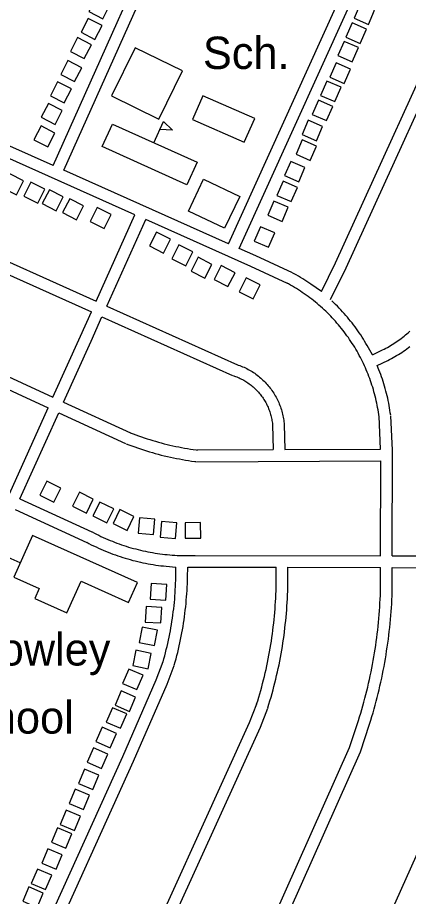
# Model space of a CAD drawing. Extents: x 3677843 to 3715951, y 511991 to 537744.
# Drawn here: x 3709943 to 3710945, y 527158 to 529412 of the extents above; entities that cross this region are included whole.
import ezdxf

# ---------------------------------------------------------------- set-up
doc = ezdxf.new("R2010")
doc.units = 0
for name, color, linetype in [('V-BLDG-IDEN', 7, 'Continuous'), ('V-BLDG-OTLN', 7, 'Continuous'), ('V-ROAD-CNTR', 7, 'Continuous')]:
    doc.layers.add(name, color=color, linetype=linetype)

msp = doc.modelspace()

# ---------------------------------------------------------------- linework, layer by layer
at = {"layer": 'V-BLDG-OTLN'}
for p, q in [((3710292.3, 529090.7), (3710317, 529145.4)), ((3709949.6, 528013.2), (3709894.8, 528037.6))]:
    msp.add_line(p, q, dxfattribs=at)
for points in [[(3710160.9, 529408.6), (3710179.3, 529444.2), (3710143.8, 529462.5), (3710125.4, 529427)], [(3710821.3, 529446.4), (3710805.3, 529409.8), (3710842, 529393.7), (3710858, 529430.4)], [(3710140.9, 529355.6), (3710159.2, 529391.2), (3710123.7, 529409.5), (3710105.3, 529374)], [(3710800.2, 529398.1), (3710784.2, 529361.5), (3710820.9, 529345.5), (3710836.9, 529382.1)], [(3710113.6, 529306.3), (3710132, 529341.8), (3710096.5, 529360.2), (3710078.1, 529324.6)], [(3710780, 529350.7), (3710764, 529314), (3710800.6, 529298), (3710816.7, 529334.6)], [(3710243.9, 529334.2), (3710183.7, 529210.7), (3710305, 529151.5), (3710365.2, 529275.1)], [(3710088.8, 529247.5), (3710107.2, 529283), (3710071.7, 529301.4), (3710053.3, 529265.9)], [(3710759.5, 529295.7), (3710743.5, 529259), (3710780.2, 529243), (3710796.2, 529279.7)], [(3710062.2, 529192.9), (3710080.6, 529228.5), (3710045, 529246.8), (3710026.7, 529211.3)], [(3710735.6, 529248.8), (3710719.5, 529212.1), (3710756.2, 529196.1), (3710772.2, 529232.8)], [(3710417.6, 529211.2), (3710391, 529150.6), (3710524, 529092.3), (3710550.6, 529152.8)], [(3710038.8, 529137.8), (3710057.2, 529173.3), (3710021.7, 529191.7), (3710003.3, 529156.1)], [(3710714.2, 529200), (3710698.2, 529163.4), (3710734.9, 529147.3), (3710750.9, 529184)], [(3710317, 529145.4), (3710339.6, 529122.5), (3710307.5, 529124.3)], [(3710688, 529148.5), (3710672, 529111.9), (3710708.6, 529095.9), (3710724.6, 529132.5)], [(3710020, 529080.1), (3710038.4, 529115.6), (3710002.8, 529134), (3709984.4, 529098.4)], [(3710403.1, 529040.7), (3710377, 528982.8), (3710159.7, 529080.7), (3710185.8, 529138.7)], [(3710672.6, 529097.8), (3710656.6, 529061.1), (3710693.2, 529045.1), (3710709.2, 529081.8)], [(3710642.9, 529042.9), (3710626.9, 529006.3), (3710663.5, 528990.3), (3710679.5, 529026.9)], [(3709958.1, 528992.8), (3709922.5, 529010.9), (3709904.3, 528975.3), (3709940, 528957.1)], [(3710012.6, 528971.3), (3709976.9, 528989.5), (3709958.8, 528953.8), (3709994.4, 528935.7)], [(3710380.5, 528915.3), (3710419.1, 528996.9), (3710512.1, 528952.9), (3710473.4, 528871.3)], [(3710623.7, 528992.3), (3710607.7, 528955.7), (3710644.3, 528939.7), (3710660.4, 528976.3)], [(3710059.9, 528952.1), (3710024.2, 528970.2), (3710006.1, 528934.6), (3710041.7, 528916.4)], [(3710112, 528928.9), (3710076.3, 528947.1), (3710058.2, 528911.4), (3710093.8, 528893.3)], [(3710600, 528941.1), (3710584, 528904.5), (3710620.7, 528888.5), (3710636.7, 528925.1)], [(3710182.5, 528906.4), (3710146.9, 528924.6), (3710128.7, 528888.9), (3710164.4, 528870.8)], [(3710565.6, 528875.3), (3710549.6, 528838.6), (3710586.3, 528822.6), (3710602.3, 528859.3)], [(3710334.7, 528843.5), (3710299, 528861.6), (3710280.9, 528826), (3710316.5, 528807.8)], [(3710391.9, 528810.6), (3710356.3, 528828.8), (3710338.1, 528793.2), (3710373.8, 528775)], [(3710441.1, 528778.6), (3710405.5, 528796.8), (3710387.3, 528761.1), (3710422.9, 528743)], [(3710500.1, 528757.3), (3710464.5, 528775.5), (3710446.3, 528739.8), (3710482, 528721.7)], [(3710564.4, 528726.1), (3710528.8, 528744.2), (3710510.6, 528708.6), (3710546.3, 528690.4)], [(3709999.7, 528186.8), (3710035.6, 528169.1), (3710053.3, 528204.9), (3710017.5, 528222.7)], [(3710083.2, 528158.5), (3710119, 528140.7), (3710136.8, 528176.5), (3710101, 528194.3)], [(3710135.6, 528133.5), (3710171.4, 528115.7), (3710189.2, 528151.5), (3710153.4, 528169.3)], [(3710187.4, 528113.8), (3710223.2, 528096.1), (3710241, 528131.9), (3710205.2, 528149.7)], [(3710251.6, 528089.1), (3710291.5, 528085.7), (3710294.9, 528125.5), (3710255.1, 528129)], [(3710307.9, 528079.4), (3710347.7, 528075.9), (3710351.2, 528115.8), (3710311.3, 528119.2)], [(3710372.1, 528076.3), (3710412.1, 528076.5), (3710412, 528116.5), (3710372, 528116.3)], [(3710250, 527963.1), (3709980.8, 528083.2), (3709933.1, 527976.3), (3709998, 527947.3), (3709986.7, 527922), (3710069.2, 527885.2), (3710105.3, 527966.2), (3710227.1, 527911.9)], [(3710323, 527917.6), (3710325.3, 527957.6), (3710285.4, 527959.9), (3710283, 527920)], [(3710310.1, 527859.1), (3710312.4, 527899), (3710272.5, 527901.4), (3710270.1, 527861.5)], [(3710293.7, 527801.2), (3710301.7, 527840.4), (3710262.5, 527848.4), (3710254.5, 527809.3)], [(3710277.3, 527741.6), (3710285.4, 527780.8), (3710246.2, 527788.9), (3710238.1, 527749.7)], [(3710248.5, 527688.4), (3710264.3, 527725.2), (3710227.6, 527741), (3710211.8, 527704.2)], [(3710229.5, 527632.4), (3710245.3, 527669.1), (3710208.5, 527684.9), (3710192.7, 527648.2)], [(3710206.8, 527589), (3710222.6, 527625.8), (3710185.9, 527641.6), (3710170.1, 527604.8)], [(3710180.3, 527539), (3710196.1, 527575.7), (3710159.4, 527591.5), (3710143.6, 527554.8)], [(3710157.9, 527485.9), (3710173.8, 527522.6), (3710137, 527538.5), (3710121.2, 527501.7)], [(3710135.5, 527431.9), (3710151.3, 527468.7), (3710114.5, 527484.5), (3710098.7, 527447.8)], [(3710111.6, 527380.5), (3710127.4, 527417.3), (3710090.7, 527433.1), (3710074.8, 527396.3)], [(3710088.2, 527326.5), (3710104, 527363.2), (3710067.3, 527379.1), (3710051.5, 527342.3)], [(3710066.1, 527281.3), (3710081.9, 527318), (3710045.2, 527333.8), (3710029.4, 527297.1)], [(3710041.6, 527227.5), (3710057.4, 527264.2), (3710020.6, 527280), (3710004.8, 527243.3)], [(3710014.6, 527175.3), (3710030.4, 527212), (3709993.7, 527227.8), (3709977.9, 527191.1)], [(3709992.8, 527129.5), (3710008.6, 527166.2), (3709971.9, 527182), (3709956.1, 527145.3)]]:
    msp.add_lwpolyline(points, close=True, dxfattribs=at)
at = {"layer": 'V-ROAD-CNTR'}
for points in [[(3710033.5, 529032.2), (3710376.2, 529798.8)], [(3710060.9, 529020), (3710403.7, 529786.7)], [(3710483.2, 528831.8), (3710829.3, 529595.5)], [(3710510.6, 528819.6), (3710856.6, 529583)], [(3710721.8, 528709.1), (3710757.6, 528782.9), (3711076.4, 529482.8)], [(3710745.1, 528688.5), (3710784.8, 528770.1), (3711103.7, 529470.3)], [(3710033.5, 529032.2), (3709866.5, 529106.7), (3709824.8, 529117.2)], [(3710243.7, 528905.7), (3709856.7, 529078.2), (3709817.4, 529088.1)], [(3710483.2, 528831.8), (3710060.9, 529020)], [(3710144.1, 528684.1), (3710243.7, 528905.7)], [(3710171.4, 528671.8), (3710271.1, 528893.5)], [(3710634.9, 528729.8), (3710541, 528773.3), (3710271.1, 528893.5)], [(3709793.4, 528841.6), (3710144.1, 528684.1)], [(3709781.1, 528814.3), (3710131.8, 528656.7)], [(3710647.5, 528757.1), (3710553.4, 528800.6), (3710510.6, 528819.6)], [(3710721.8, 528709.1), (3710694.7, 528728.1), (3710689.5, 528731.7), (3710684.3, 528735.2), (3710678.9, 528738.6), (3710673.6, 528742), (3710668.2, 528745.3), (3710662.7, 528748.5), (3710657.3, 528751.7), (3710651.7, 528754.8), (3710648.3, 528756.6)], [(3710869.4, 528387.9), (3710868.6, 528393.9), (3710867.7, 528399.8), (3710866.8, 528405.6), (3710865.7, 528411.5), (3710864.6, 528417.3), (3710863.5, 528423.1), (3710862.2, 528428.9), (3710860.9, 528434.7), (3710859.4, 528440.5), (3710858, 528446.3), (3710856.4, 528452), (3710854.8, 528457.7), (3710853.1, 528463.4), (3710851.3, 528469), (3710849.4, 528474.7), (3710847.5, 528480.3), (3710845.5, 528485.9), (3710843.4, 528491.5), (3710841.3, 528497), (3710839, 528502.5), (3710836.7, 528508), (3710834.4, 528513.4), (3710831.9, 528518.8), (3710829.4, 528524.2), (3710826.9, 528529.6), (3710824.2, 528534.9), (3710821.5, 528540.2), (3710818.7, 528545.4), (3710815.9, 528550.6), (3710813, 528555.8), (3710810, 528560.9), (3710806.9, 528566), (3710803.8, 528571.1), (3710800.6, 528576.1), (3710797.4, 528581.1), (3710794, 528586), (3710790.7, 528590.9), (3710787.2, 528595.7), (3710783.7, 528600.5), (3710780.2, 528605.3), (3710776.5, 528610), (3710772.8, 528614.6), (3710769.1, 528619.2), (3710765.3, 528623.8), (3710761.4, 528628.3), (3710757.5, 528632.8), (3710753.5, 528637.2), (3710749.5, 528641.5), (3710745.4, 528645.8), (3710741.2, 528650.1), (3710737, 528654.2), (3710732.7, 528658.4), (3710728.4, 528662.5), (3710724.1, 528666.5), (3710719.6, 528670.4), (3710715.2, 528674.4), (3710710.6, 528678.2), (3710706.1, 528682), (3710701.4, 528685.7), (3710696.8, 528689.4), (3710692.1, 528693), (3710687.3, 528696.5), (3710682.5, 528700), (3710677.6, 528703.4), (3710672.7, 528706.8), (3710667.8, 528710.1), (3710662.8, 528713.3), (3710657.8, 528716.5), (3710652.7, 528719.6), (3710647.6, 528722.6), (3710642.5, 528725.6), (3710637.2, 528728.5), (3710634, 528730.3)], [(3710171.4, 528671.8), (3710506.3, 528521.3)], [(3710852.6, 528546.6), (3710839, 528570.7), (3710835.8, 528576.2), (3710832.5, 528581.6), (3710829.2, 528587), (3710825.8, 528592.4), (3710822.4, 528597.7), (3710818.8, 528602.9), (3710815.2, 528608.1), (3710811.6, 528613.3), (3710807.8, 528618.4), (3710804, 528623.4), (3710800.2, 528628.5), (3710796.2, 528633.4), (3710792.2, 528638.3), (3710788.2, 528643.2), (3710784.1, 528648), (3710779.9, 528652.7), (3710775.6, 528657.4), (3710771.3, 528662.1), (3710766.9, 528666.7), (3710762.5, 528671.2), (3710758, 528675.6), (3710753.5, 528680.1), (3710748.9, 528684.4), (3710748.3, 528684.9)], [(3710033.4, 528438.1), (3710103.7, 528594.3), (3710131.8, 528656.7)], [(3710060.6, 528425.5), (3710131.1, 528582), (3710159.1, 528644.4)], [(3710159.1, 528644.4), (3710494, 528493.9)], [(3710852.6, 528546.6), (3710878.4, 528559.2), (3710882.6, 528561.3), (3710886.8, 528563.5), (3710890.9, 528565.8), (3710895, 528568.1), (3710899.1, 528570.5), (3710903.1, 528573), (3710907.1, 528575.5), (3710911, 528578.1), (3710914.9, 528580.7), (3710918.8, 528583.4), (3710922.6, 528586.2), (3710926.4, 528589), (3710930.1, 528591.9), (3710933.7, 528594.9), (3710937.4, 528597.9), (3710940.9, 528601), (3710944.5, 528604.1), (3710947.9, 528607.3)], [(3710864.7, 528519.2), (3710891.7, 528532.3), (3710896.4, 528534.7), (3710901, 528537.1), (3710905.5, 528539.6), (3710910.1, 528542.1), (3710914.5, 528544.8), (3710919, 528547.5), (3710923.4, 528550.3), (3710927.7, 528553.1), (3710932, 528556.1), (3710936.2, 528559), (3710940.5, 528562.1), (3710944.6, 528565.2), (3710948.7, 528568.4)], [(3709805.2, 528543.3), (3710033.4, 528438.1)], [(3709792.6, 528516), (3710021, 528410.7)], [(3710505, 528521.8), (3710508.6, 528520.6), (3710512.3, 528519.3), (3710515.9, 528517.8), (3710519.6, 528516.3), (3710523.2, 528514.7), (3710526.7, 528513.1), (3710530.2, 528511.3), (3710533.7, 528509.5), (3710537.2, 528507.6), (3710540.6, 528505.6), (3710543.9, 528503.6), (3710547.2, 528501.5), (3710550.5, 528499.3), (3710553.7, 528497), (3710556.9, 528494.7), (3710560, 528492.2), (3710563, 528489.8), (3710566, 528487.2), (3710569, 528484.6), (3710571.8, 528481.9), (3710574.7, 528479.2), (3710577.4, 528476.4), (3710580.1, 528473.5), (3710582.7, 528470.6), (3710585.3, 528467.6), (3710587.8, 528464.6), (3710590.2, 528461.5), (3710592.6, 528458.4), (3710594.9, 528455.2), (3710597.1, 528451.9), (3710599.3, 528448.6), (3710601.3, 528445.3), (3710603.3, 528441.9), (3710605.3, 528438.5), (3710607.1, 528435), (3710608.9, 528431.5), (3710610.6, 528427.9), (3710612.2, 528424.3), (3710613.7, 528420.7), (3710615.2, 528417.1), (3710616.5, 528413.4), (3710617.8, 528409.7), (3710619, 528405.9), (3710620.1, 528402.2), (3710621.2, 528398.4), (3710622.1, 528394.5), (3710623, 528390.7), (3710623.8, 528386.9), (3710624.5, 528383), (3710625.1, 528379.1), (3710625.6, 528375.2), (3710626, 528371.3), (3710626.3, 528368.7)], [(3710899.2, 528392), (3710898.3, 528398.2), (3710897.4, 528404.4), (3710896.4, 528410.7), (3710895.3, 528416.9), (3710894.1, 528423.1), (3710892.8, 528429.3), (3710891.5, 528435.5), (3710890, 528441.7), (3710888.5, 528447.8), (3710887, 528453.9), (3710885.3, 528460.1), (3710883.6, 528466.1), (3710881.7, 528472.2), (3710879.8, 528478.2), (3710877.8, 528484.3), (3710875.8, 528490.2), (3710873.7, 528496.2), (3710871.4, 528502.1), (3710869.2, 528508), (3710864.7, 528519.2)], [(3710495.4, 528493.4), (3710498.6, 528492.3), (3710501.7, 528491.2), (3710504.7, 528490), (3710507.8, 528488.7), (3710510.7, 528487.4), (3710513.7, 528486), (3710516.6, 528484.6), (3710519.5, 528483.1), (3710522.4, 528481.5), (3710525.2, 528479.9), (3710528, 528478.2), (3710530.7, 528476.4), (3710533.4, 528474.6), (3710536.1, 528472.7), (3710538.7, 528470.7), (3710541.3, 528468.7), (3710543.9, 528466.7), (3710546.3, 528464.6), (3710548.8, 528462.4), (3710551.2, 528460.2), (3710553.5, 528457.9), (3710555.8, 528455.6), (3710558, 528453.2), (3710560.2, 528450.8), (3710562.4, 528448.3), (3710564.4, 528445.8), (3710566.5, 528443.2), (3710568.4, 528440.6), (3710570.3, 528438), (3710572.2, 528435.3), (3710573.9, 528432.5), (3710575.7, 528429.7), (3710577.3, 528426.9), (3710578.9, 528424.1), (3710580.5, 528421.2), (3710581.9, 528418.3), (3710583.3, 528415.3), (3710584.7, 528412.4), (3710585.9, 528409.4), (3710587.1, 528406.3), (3710588.3, 528403.3), (3710589.3, 528400.2), (3710590.3, 528397.1), (3710591.3, 528393.9), (3710592.1, 528390.8), (3710592.9, 528387.6), (3710593.6, 528384.4), (3710594.3, 528381.2), (3710594.9, 528378), (3710595.4, 528374.8), (3710595.8, 528371.5), (3710596.2, 528368.3), (3710596.4, 528365.9)], [(3710060.6, 528425.5), (3710232.3, 528346.4)], [(3709921.6, 528189.9), (3710021, 528410.7)], [(3709948.8, 528177.4), (3710048.3, 528398.2)], [(3710048.3, 528398.2), (3710219.7, 528319.2)], [(3710873.5, 528304.8), (3710869.3, 528389.2)], [(3710903.2, 528031.2), (3710903.7, 528301.9), (3710899.3, 528390.7)], [(3710596.3, 528366.8), (3710598.2, 528303.6)], [(3710626.3, 528367.7), (3710628.2, 528303.7)], [(3710231.4, 528346.8), (3710238.6, 528344), (3710245.7, 528341.4), (3710252.9, 528338.8), (3710260.1, 528336.3), (3710267.3, 528333.9), (3710274.6, 528331.5), (3710281.8, 528329.2), (3710289.1, 528327), (3710296.4, 528324.9), (3710303.8, 528322.8), (3710311.1, 528320.8), (3710318.5, 528318.9), (3710325.9, 528317.1), (3710333.3, 528315.3), (3710340.8, 528313.6), (3710348.2, 528312), (3710355.7, 528310.5), (3710363.2, 528309.1), (3710370.7, 528307.7), (3710378.2, 528306.4), (3710385.7, 528305.2), (3710393.2, 528304), (3710400.8, 528303), (3710404.1, 528302.5)], [(3710220.7, 528318.8), (3710228, 528316), (3710235.4, 528313.2), (3710242.9, 528310.5), (3710250.4, 528307.9), (3710257.9, 528305.4), (3710265.4, 528302.9), (3710273, 528300.5), (3710280.6, 528298.2), (3710288.2, 528296), (3710295.8, 528293.9), (3710303.5, 528291.8), (3710311.2, 528289.8), (3710318.9, 528287.9), (3710326.6, 528286.1), (3710334.3, 528284.4), (3710342.1, 528282.7), (3710349.8, 528281.1), (3710357.6, 528279.6), (3710365.4, 528278.2), (3710373.2, 528276.8), (3710381.1, 528275.5), (3710388.9, 528274.4), (3710396.7, 528273.3), (3710400.2, 528272.8)], [(3710402.1, 528302.7), (3710598.2, 528303.6)], [(3710628.2, 528303.7), (3710873.5, 528304.8)], [(3710402.2, 528272.7), (3710873.7, 528274.8)], [(3710873.2, 528031.2), (3710873.7, 528274.8)], [(3709948.8, 528177.4), (3710133.1, 528092.9)], [(3709936.5, 528150.1), (3710120.6, 528065.6)], [(3710133.8, 528092.5), (3710139.5, 528089.5), (3710145.2, 528086.7), (3710150.8, 528083.9), (3710156.5, 528081.1), (3710162.3, 528078.5), (3710168.1, 528075.9), (3710173.9, 528073.3), (3710179.7, 528070.9), (3710185.6, 528068.5), (3710191.5, 528066.2), (3710197.4, 528064), (3710203.3, 528061.8), (3710209.3, 528059.7), (3710215.3, 528057.7), (3710221.3, 528055.8), (3710227.4, 528053.9), (3710233.4, 528052.1), (3710239.5, 528050.4), (3710245.6, 528048.8), (3710251.8, 528047.2), (3710257.9, 528045.7), (3710264.1, 528044.3), (3710270.3, 528043), (3710276.5, 528041.7), (3710282.7, 528040.5), (3710288.9, 528039.4), (3710295.2, 528038.4), (3710301.4, 528037.4), (3710307.7, 528036.5), (3710314, 528035.7), (3710320.2, 528035), (3710326.5, 528034.3), (3710332.8, 528033.8), (3710339.2, 528033.3), (3710345.5, 528032.9), (3710351.8, 528032.5), (3710358.1, 528032.3), (3710364.4, 528032.1), (3710370.8, 528032), (3710377.1, 528032), (3710383.4, 528032), (3710389.7, 528032.1), (3710396.1, 528032.3), (3710396.9, 528032.4)], [(3710119.9, 528066), (3710125.7, 528062.9), (3710131.7, 528059.8), (3710137.7, 528056.9), (3710143.8, 528054), (3710149.8, 528051.2), (3710155.9, 528048.4), (3710162.1, 528045.8), (3710168.3, 528043.2), (3710174.5, 528040.6), (3710180.7, 528038.2), (3710187, 528035.8), (3710193.3, 528033.6), (3710199.6, 528031.4), (3710205.9, 528029.2), (3710212.3, 528027.2), (3710218.7, 528025.2), (3710225.1, 528023.3), (3710231.6, 528021.5), (3710238, 528019.7), (3710244.5, 528018.1), (3710251, 528016.5), (3710257.6, 528015), (3710264.1, 528013.6), (3710270.7, 528012.3), (3710277.2, 528011), (3710283.8, 528009.8), (3710290.4, 528008.7), (3710297.1, 528007.7), (3710303.7, 528006.8), (3710310.3, 528005.9), (3710317, 528005.2), (3710323.7, 528004.5), (3710348.8, 528002.2)], [(3710397.6, 528032.4), (3710873.2, 528031.2)], [(3710903.2, 528031.2), (3711016.5, 528030.9), (3711137.9, 528030.7)], [(3710315.6, 527759.2), (3710317.8, 527767.1), (3710320, 527775), (3710322.1, 527782.9), (3710324, 527790.9), (3710325.9, 527798.8), (3710327.8, 527806.8), (3710329.5, 527814.8), (3710331.2, 527822.8), (3710332.8, 527830.8), (3710334.4, 527838.9), (3710335.8, 527846.9), (3710337.2, 527855), (3710338.5, 527863.1), (3710339.7, 527871.1), (3710340.8, 527879.2), (3710341.9, 527887.4), (3710342.9, 527895.5), (3710343.8, 527903.6), (3710344.6, 527911.8), (3710345.4, 527919.9), (3710346, 527928.1), (3710346.6, 527936.2), (3710347.1, 527944.4), (3710347.6, 527952.6), (3710347.9, 527960.7), (3710348.2, 527968.9), (3710348.4, 527977.1), (3710348.8, 528002.2)], [(3710344.5, 527751), (3710346.8, 527759.1), (3710349, 527767.3), (3710351.1, 527775.5), (3710353.2, 527783.7), (3710355.2, 527792), (3710357.1, 527800.2), (3710358.9, 527808.5), (3710360.6, 527816.8), (3710362.3, 527825.1), (3710363.9, 527833.4), (3710365.4, 527841.7), (3710366.8, 527850.1), (3710368.1, 527858.4), (3710369.4, 527866.8), (3710370.6, 527875.2), (3710371.7, 527883.6), (3710372.7, 527892), (3710373.6, 527900.4), (3710374.5, 527908.9), (3710375.2, 527917.3), (3710375.9, 527925.7), (3710376.5, 527934.2), (3710377.1, 527942.6), (3710377.5, 527951.1), (3710377.9, 527959.6), (3710378.2, 527968), (3710378.4, 527976.5), (3710378.8, 528002.4)], [(3710378.8, 528002.4), (3710605.8, 528001.9)], [(3710392.1, 528002.2), (3710397.2, 528002.4), (3710398.1, 528002.4)], [(3710555.5, 527650.6), (3710558.3, 527659.5), (3710561, 527668.4), (3710563.6, 527677.2), (3710566.1, 527686.1), (3710568.5, 527695), (3710570.9, 527704), (3710573.2, 527712.9), (3710575.4, 527721.9), (3710577.5, 527730.9), (3710579.6, 527739.9), (3710581.6, 527749), (3710583.5, 527758), (3710585.3, 527767.1), (3710587.1, 527776.1), (3710588.7, 527785.2), (3710590.3, 527794.3), (3710591.8, 527803.5), (3710593.3, 527812.6), (3710594.6, 527821.7), (3710595.9, 527830.9), (3710597.1, 527840.1), (3710598.3, 527849.2), (3710599.3, 527858.4), (3710600.3, 527867.6), (3710601.2, 527876.8), (3710602, 527886), (3710602.7, 527895.2), (3710603.4, 527904.5), (3710603.9, 527913.7), (3710604.4, 527922.9), (3710604.9, 527932.2), (3710605.2, 527941.4), (3710605.5, 527950.6), (3710605.6, 527959.9), (3710605.7, 527969.1), (3710605.8, 528001.9)], [(3710584.2, 527641.7), (3710587, 527650.7), (3710589.7, 527659.8), (3710592.4, 527668.9), (3710595, 527678.1), (3710597.5, 527687.2), (3710599.9, 527696.4), (3710602.3, 527705.6), (3710604.6, 527714.9), (3710606.8, 527724.1), (3710608.9, 527733.4), (3710610.9, 527742.6), (3710612.9, 527751.9), (3710614.7, 527761.3), (3710616.5, 527770.6), (3710618.3, 527779.9), (3710619.9, 527789.3), (3710621.5, 527798.7), (3710622.9, 527808), (3710624.3, 527817.4), (3710625.7, 527826.9), (3710626.9, 527836.3), (3710628, 527845.7), (3710629.1, 527855.1), (3710630.1, 527864.6), (3710631, 527874), (3710631.9, 527883.5), (3710632.6, 527893), (3710633.3, 527902.5), (3710633.9, 527911.9), (3710634.4, 527921.4), (3710634.8, 527930.9), (3710635.2, 527940.4), (3710635.5, 527949.9), (3710635.6, 527959.4), (3710635.7, 527968.9), (3710635.8, 528001.8)], [(3710635.8, 528001.8), (3710873.1, 528001.2)], [(3710873, 527934.6), (3710873.1, 528001.2)], [(3710903, 527934.6), (3710903.1, 528001.2)], [(3710903.1, 528001.2), (3711016.4, 528000.9), (3711136.8, 528000.7)], [(3710816.5, 527608.6), (3710819.5, 527618.2), (3710822.3, 527627.7), (3710825.1, 527637.2), (3710827.8, 527646.7), (3710830.5, 527656.2), (3710833, 527665.8), (3710835.5, 527675.4), (3710837.9, 527685), (3710840.3, 527694.7), (3710842.5, 527704.3), (3710844.7, 527714), (3710846.8, 527723.7), (3710848.8, 527733.4), (3710850.7, 527743.1), (3710852.6, 527752.8), (3710854.4, 527762.6), (3710856.1, 527772.3), (3710857.7, 527782.1), (3710859.3, 527791.9), (3710860.8, 527801.7), (3710862.2, 527811.5), (3710863.5, 527821.3), (3710864.7, 527831.1), (3710865.9, 527841), (3710867, 527850.8), (3710868, 527860.7), (3710868.9, 527870.5), (3710869.7, 527880.4), (3710870.5, 527890.3), (3710871.2, 527900.2), (3710871.8, 527910.1), (3710872.4, 527920), (3710872.8, 527929.9), (3710873, 527935.2)], [(3710845.2, 527599.8), (3710848.2, 527609.4), (3710851.1, 527619.1), (3710854, 527628.8), (3710856.7, 527638.6), (3710859.4, 527648.4), (3710862.1, 527658.2), (3710864.6, 527668), (3710867.1, 527677.9), (3710869.4, 527687.7), (3710871.7, 527697.6), (3710874, 527707.5), (3710876.1, 527717.4), (3710878.2, 527727.4), (3710880.2, 527737.3), (3710882.1, 527747.3), (3710883.9, 527757.3), (3710885.7, 527767.3), (3710887.3, 527777.3), (3710888.9, 527787.3), (3710890.4, 527797.3), (3710891.9, 527807.4), (3710893.2, 527817.4), (3710894.5, 527827.5), (3710895.7, 527837.6), (3710896.8, 527847.7), (3710897.8, 527857.8), (3710898.8, 527867.9), (3710899.6, 527878), (3710900.4, 527888.1), (3710901.1, 527898.2), (3710901.8, 527908.3), (3710902.3, 527918.5), (3710902.8, 527928.6), (3710903, 527934)], [(3709979, 527000.8), (3710212.7, 527517), (3710298.1, 527713.5), (3710316, 527760.5)], [(3710006.3, 526988.4), (3710240.1, 527504.8), (3710325.9, 527702.2), (3710344.1, 527749.7)], [(3710217, 526898), (3710537.5, 527603.7), (3710555.9, 527651.5)], [(3710244.3, 526885.6), (3710565.2, 527592.2), (3710583.9, 527640.8)], [(3710460.3, 526791.5), (3710793.6, 527539.8), (3710816.6, 527608.9)], [(3710487.7, 526779.3), (3710821.6, 527528.9), (3710845.1, 527599.5)], [(3710861.6, 527032.2), (3711015.7, 527375.8)]]:
    msp.add_lwpolyline(points, dxfattribs=at)

# ---------------------------------------------------------------- texts
at = {"layer": 'V-BLDG-IDEN'}
for s, p in [('Sch.', (3710417.9, 529279.8)), ('Rowley', (3709816.8, 527750)), ('School', (3709747.3, 527575.4))]:
    msp.add_text(s, height=83, dxfattribs=at).set_placement(p)

doc.saveas('drawing.dxf')
